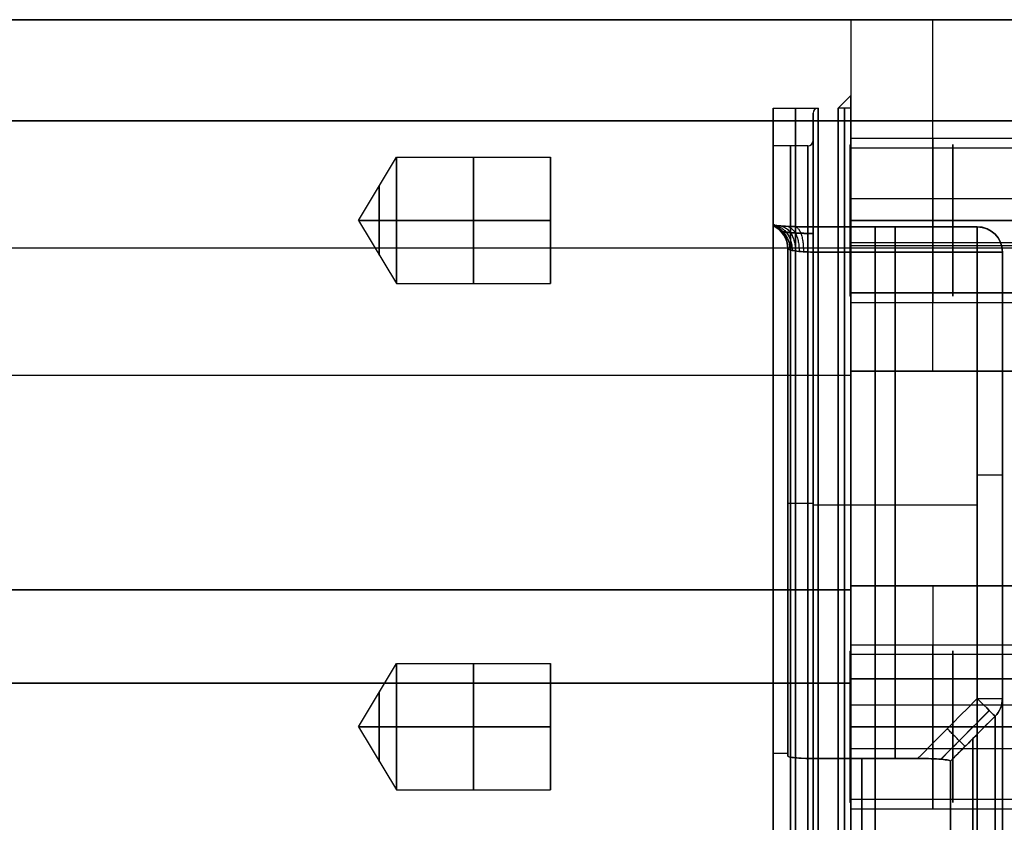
# Model space of a CAD drawing. Header units: millimetres. Extents: x -105 to 152, y -114 to 65.
# Tile 281 of 301: x 66 to 105, y 33 to 65. Entities that reach past the tile are written whole.
import ezdxf

# ---------------------------------------------------------------- set-up
doc = ezdxf.new("R2010")
doc.units = ezdxf.units.MM
doc.layers.add('Layer 01', color=7, linetype='Continuous', true_color=0x000000)

# ---------------------------------------------------------------- blocks, each defined once
blk = doc.blocks.new('Block 02')
at = {"layer": 'Layer 01'}
for p, q in [((113.576, 65), (-40.924, 65)), ((98.576, 64.451, 40.533), (98.576, 64.439, 40.533)), ((98.076, 61.5), (98.576, 62)), ((98.576, 61.5), (98.576, 62)), ((95.492, 61.5), (97.276, 61.5)), ((95.492, 60), (95.492, 61.5)), ((97.076, 60.2), (97.076, 61.3)), ((98.576, 61.5), (98.076, 61.5)), ((101.826, 51.081, 42.489), (101.826, 61, 42.489)), ((98.551, 60.053, 37), (98.576, 60.078, 37)), ((98.576, 60.303, 37), (105.076, 60.303, 37)), ((98.576, 60.303, 37), (98.576, 60.078, 37)), ((96.876, 60), (95.492, 60)), ((98.551, 59.923, 37.872), (106.676, 59.923, 37.872)), ((79.074, 57.053, 37), (80.576, 59.553, 37)), ((80.576, 59.553, 37), (86.676, 59.553, 37)), ((86.676, 54.661, 36.273), (86.676, 59.445, 37.727)), ((86.676, 56.326, 39.392), (86.676, 57.779, 34.608)), ((98.551, 57.924, 34.129), (106.676, 57.924, 34.129)), ((98.576, 57.434, 42.489), (98.576, 57.434, 42.511)), ((79.074, 57.053, 37), (80.576, 54.553, 37)), ((98.576, 57.053, 33.75), (98.576, 57.053, 33.975)), ((98.576, 57.053, 40.025), (98.576, 57.053, 40.25)), ((95.492, 35.797, 3.191), (95.492, 56.84, 3.191)), ((97.076, 56.798, 4.75), (103.576, 56.798, 4.75)), ((97.076, 56.798, -4.75), (103.576, 56.798, -4.75)), ((98.551, 56.181, 39.871), (106.676, 56.181, 39.871)), ((-26.924, 55.96, -42.489), (113.576, 55.96, -42.489)), ((-26.924, 55.96, 42.511), (98.576, 55.96, 42.511)), ((96.076, 56), (96.076, 35.939)), ((105.076, 56.04, 42.489), (98.576, 56.04, 42.489)), ((100.326, 35.742, -3.75), (100.326, 55.798, -3.75)), ((100.326, 55.798, 3.75), (100.326, 35.742, 3.75)), ((80.576, 54.553, 37), (86.676, 54.553, 37)), ((98.551, 54.182, 36.128), (106.676, 54.182, 36.128)), ((98.551, 54.053, 37), (98.576, 54.028, 37)), ((98.576, 54.028, 37), (98.576, 53.803, 37)), ((98.576, 53.803, 37), (105.076, 53.803, 37)), ((104.576, 28.863, -25.349), (104.576, 49.934, -25.349)), ((104.576, 28.863, 25.349), (104.576, 49.934, 25.349)), ((96.076, 45.95, 2.75), (96.076, 45.95, -2.75)), ((103.576, 45.77, -3.75), (97.076, 45.77, -3.75)), ((103.576, 45.77, 3.75), (97.076, 45.77, 3.75)), ((98.576, 44.905, -44.983), (98.576, 44.905, -45.149)), ((98.576, 44.299, 45.865), (98.576, 44.299, 45.68)), ((98.576, 42.419, -52.993), (98.576, 42.581, -52.993)), ((98.576, 42.419, 53.037), (98.576, 42.581, 53.037)), ((113.576, 42.581, 55.243), (98.576, 42.581, 55.243)), ((105.076, 42.581, -55.243), (98.576, 42.581, -55.243)), ((101.826, 42.581, -59.497), (101.826, 42.581, -50.989)), ((-29.924, 42.419, 55.249), (98.576, 42.419, 55.249)), ((-29.924, 42.419, -55.249), (98.576, 42.419, -55.249)), ((98.576, 40.25, -57.053), (105.076, 40.25, -57.053)), ((98.576, 40.25, -57.053), (98.576, 40.025, -57.053)), ((98.551, 40, -57.053), (98.576, 40.025, -57.053)), ((98.551, 39.871, -56.181), (106.676, 39.871, -56.181)), ((79.074, 37, -57.053), (80.576, 39.5, -57.053)), ((80.576, 39.5, -57.053), (86.676, 39.5, -57.053)), ((86.676, 39.392, -56.326), (86.676, 34.608, -57.779)), ((104.576, 39.486, -39.71), (104.576, 39.486, -4.75)), ((104.576, 39.486, 4.75), (104.576, 39.486, 39.71)), ((86.676, 36.273, -54.661), (86.676, 37.727, -59.445)), ((79.074, 37, -57.053), (80.576, 34.5, -57.053)), ((98.576, 37, -60.303), (98.576, 37, -60.078)), ((98.576, 37, -54.028), (98.576, 37, -53.803)), ((96.076, 35.939), (95.492, 35.939)), ((80.576, 34.5, -57.053), (86.676, 34.5, -57.053)), ((98.551, 34.129, -57.924), (106.676, 34.129, -57.924)), ((98.551, 34, -57.053), (98.576, 33.975, -57.053)), ((98.576, 33.975, -57.053), (98.576, 33.75, -57.053)), ((98.576, 33.75, -57.053), (105.076, 33.75, -57.053))]:
    blk.add_line(p, q, dxfattribs=at)
at = {"layer": 'Layer 01', "extrusion": (1, 2.16715e-13, 2.4869e-13)}
blk.add_arc((61, 38.489, 98.576), 4, 0.0001, 90, dxfattribs=at)
at = {"layer": 'Layer 01', "extrusion": (1, -3.55271e-14, 3.55271e-15)}
blk.add_arc((61, 38.511, 98.576), 4, 0, 90, dxfattribs=at)
at = {"layer": 'Layer 01', "extrusion": (-1, 0, 0)}
for centre, radius, start, end in [((-61, 38.489, -101.826), 4, 90, 180), ((-38.581, -59.497, -101.826), 4, 180, 265.5388), ((0, 0, -99.003), 35.939, 125.9894, 174.0106), ((0, 0, -99.003), 35.939, 185.9894, 234.0106)]:
    blk.add_arc(centre, radius, start, end, dxfattribs=at)
at = {"layer": 'Layer 01', "extrusion": (-1, 3.43217e-14, -1.94826e-15)}
blk.add_arc((0, 0, -98.576), 62, 90, 270, dxfattribs=at)
at = {"layer": 'Layer 01', "extrusion": (1, 0, 0)}
for centre, radius, start, end in [((0, 0, 95.492), 61.5, 270, 90), ((57.053, 37, 101.826), 3.25, 270, 90), ((57.053, 37, 102.614), 3, 196.8945, 16.8945), ((0, 0, 95.492), 60, 270, 90), ((57.053, 37, 102.614), 3, 16.8945, 196.8945), ((0, 0, 95.492), 56.91, 357.1852, 2.8148), ((57.053, 37, 101.826), 3.25, 90, 270), ((55.798, 4.75, 100.326), 1, 270, 4.8658), ((55.798, -4.75, 100.326), 1, 355.1342, 90), ((37, -57.053, 101.826), 3.25, 270, 90), ((37, -57.053, 102.614), 3, 286.8945, 106.8945), ((37, -57.053, 102.614), 3, 106.8945, 286.8945), ((37, -57.053, 101.826), 3.25, 90, 270), ((0, 0, 95.492), 35.939, 270, 90)]:
    blk.add_arc(centre, radius, start, end, dxfattribs=at)
at = {"layer": 'Layer 01', "extrusion": (1, -3.43217e-14, 2.25655e-15)}
blk.add_arc((0, 0, 96.384), 61.5, 270, 90, dxfattribs=at)
at = {"layer": 'Layer 01'}
for centre, radius, start, end in [((97.276, 61.3), 0.2, 90, 180), ((96.876, 60.2), 0.2, 270, 360), ((95.076, 56), 1, 360, 65.438), ((103.576, 55.798, 4.75), 1, 0, 90), ((103.576, 55.798, -4.75), 1, 0, 90)]:
    blk.add_arc(centre, radius, start, end, dxfattribs=at)
at = {"layer": 'Layer 01', "extrusion": (1, -3.09204e-29, -1.15912e-16)}
blk.add_arc((0, 0, 97.076), 61.3, 270, 90, dxfattribs=at)
at = {"layer": 'Layer 01', "extrusion": (-1, 3.09204e-29, 9.24197e-30)}
for centre, radius, start, end in [((0, 0, -97.076), 61.3, 90, 270), ((0, 0, -96.076), 56, 177.1852, 182.8148), ((0, 0, -104.576), 56, 184.8658, 235.1342), ((0, 0, -104.576), 56, 124.8658, 175.1342)]:
    blk.add_arc(centre, radius, start, end, dxfattribs=at)
at = {"layer": 'Layer 01', "extrusion": (-1, 3.43217e-14, -2.19517e-15)}
blk.add_arc((0, 0, -97.276), 61.5, 90, 270, dxfattribs=at)
at = {"layer": 'Layer 01', "extrusion": (1, -3.43217e-14, 1.9641e-15)}
blk.add_arc((0, 0, 98.076), 61.5, 270, 90, dxfattribs=at)
at = {"layer": 'Layer 01', "extrusion": (-1, 3.09204e-29, 0)}
for centre, radius in [((0, 0, -98.326), 61.5), ((0, 0, -96.184), 60)]:
    blk.add_arc(centre, radius, 90, 270, dxfattribs=at)
at = {"layer": 'Layer 01', "extrusion": (-1, 3.09859e-29, -1.15535e-16)}
blk.add_arc((0, 0, -98.576), 61.5, 90, 270, dxfattribs=at)
at = {"layer": 'Layer 01', "extrusion": (1, -3.09204e-29, -2.18629e-15)}
for centre in [(57.053, 37, 98.576), (37, -57.053, 98.576)]:
    blk.add_arc(centre, 3.25, 270, 90, dxfattribs=at)
at = {"layer": 'Layer 01', "extrusion": (1, -3.09204e-29, -1.1803e-16)}
blk.add_arc((0, 0, 97.076), 60.2, 270, 90, dxfattribs=at)
at = {"layer": 'Layer 01', "extrusion": (1, -3.45576e-14, -7.16565e-17)}
for start, end in [(270, 16.8945), (90, 196.8945)]:
    blk.add_arc((57.053, 37, 98.551), 3, start, end, dxfattribs=at)
at = {"layer": 'Layer 01', "extrusion": (-1, 3.43217e-14, -2.3489e-15)}
blk.add_arc((-57.053, 37, -98.576), 3.025, 90, 270, dxfattribs=at)
at = {"layer": 'Layer 01', "extrusion": (1, -3.55271e-14, 0)}
for centre, start, end in [((57.053, 37, 83.626), 270, 90), ((57.053, 37, 83.626), 90, 270), ((37, -57.053, 83.626), 270, 90), ((37, -57.053, 83.626), 90, 270)]:
    blk.add_arc(centre, 2.5, start, end, dxfattribs=at)
at = {"layer": 'Layer 01', "extrusion": (-1, 3.09204e-29, 1.01621e-44)}
blk.add_arc((0, 0, -96.876), 60, 90, 270, dxfattribs=at)
at = {"layer": 'Layer 01', "extrusion": (1, -3.51922e-14, 1.77114e-15)}
blk.add_arc((57.053, 37, 98.551), 3, 16.8945, 90, dxfattribs=at)
at = {"layer": 'Layer 01', "extrusion": (1, -3.43217e-14, 0)}
for centre in [(57.053, 37, 80.576), (37, -57.053, 80.576)]:
    blk.add_arc(centre, 2.5, 270, 90, dxfattribs=at)
at = {"layer": 'Layer 01', "extrusion": (-1, 6.12323e-16, 8.70164e-31)}
blk.add_arc((-57.053, 37, -86.676), 2.5, 90, 270, dxfattribs=at)
at = {"layer": 'Layer 01', "extrusion": (1, -3.43987e-14, 0)}
for centre, start, end in [((57.053, 37, 79.9), 270, 90), ((57.053, 37, 79.9), 90, 270), ((37, -57.053, 79.9), 270, 90), ((37, -57.053, 79.9), 90, 270)]:
    blk.add_arc(centre, 1.375, start, end, dxfattribs=at)
at = {"layer": 'Layer 01', "extrusion": (-1, 3.43217e-14, 0)}
for centre, radius, start, end in [((-57.053, 37, -80.576), 2.5, 270, 90), ((-37, -57.053, -98.576), 3.025, 90, 270), ((-37, -57.053, -80.576), 2.5, 270, 90), ((-37, -57.053, -98.576), 3.025, 270, 90)]:
    blk.add_arc(centre, radius, start, end, dxfattribs=at)
at = {"layer": 'Layer 01', "extrusion": (-1, 6.12323e-16, -8.70164e-31)}
blk.add_arc((-57.053, 37, -86.676), 2.5, 270, 90, dxfattribs=at)
at = {"layer": 'Layer 01', "extrusion": (1, -3.51922e-14, 5.95193e-15)}
blk.add_arc((57.053, 37, 98.551), 3, 196.8945, 270, dxfattribs=at)
at = {"layer": 'Layer 01', "extrusion": (1, -3.09204e-29, 2.18629e-15)}
for centre in [(57.053, 37, 98.576), (37, -57.053, 98.576)]:
    blk.add_arc(centre, 3.25, 90, 270, dxfattribs=at)
at = {"layer": 'Layer 01', "extrusion": (-1, 3.43217e-14, 2.3489e-15)}
blk.add_arc((-57.053, 37, -98.576), 3.025, 270, 90, dxfattribs=at)
at = {"layer": 'Layer 01', "extrusion": (1, -1.32662e-14, -1.22671e-14)}
blk.add_arc((0, 0, 95.492), 57, 4.0659, 55.9341, dxfattribs=at)
at = {"layer": 'Layer 01', "extrusion": (1, -1.72567e-14, 5.35531e-15)}
blk.add_arc((0, 0, 95.492), 57, 304.0659, 355.9341, dxfattribs=at)
at = {"layer": 'Layer 01', "extrusion": (-3.44379e-16, -0.049107, 0.998794)}
blk.add_arc((95.076, 56), 1, 0, 65.438, dxfattribs=at)
at = {"layer": 'Layer 01', "extrusion": (0, -0.049107, -0.998794)}
blk.add_arc((95.076, -56), 1, 294.562, 0, dxfattribs=at)
at = {"layer": 'Layer 01', "extrusion": (1, -2.62271e-30, 2.40893e-30)}
blk.add_arc((55.798, 4.75, 97.076), 1, 270, 4.8658, dxfattribs=at)
at = {"layer": 'Layer 01', "extrusion": (1, -2.76374e-31, -1.30997e-14)}
blk.add_arc((55.798, -4.75, 97.076), 1, 355.1342, 90, dxfattribs=at)
at = {"layer": 'Layer 01', "extrusion": (1, -3.09204e-29, 0)}
for start, end in [(4.8658, 55.1342), (304.8658, 355.1342)]:
    blk.add_arc((0, 0, 99.534), 57, start, end, dxfattribs=at)
at = {"layer": 'Layer 01', "extrusion": (1, -7.22025e-33, -6.63171e-33)}
blk.add_arc((55.798, -4.75, 103.576), 1, 355.1342, 90, dxfattribs=at)
at = {"layer": 'Layer 01', "extrusion": (-1, 2.22462e-31, -2.04329e-31)}
blk.add_arc((-55.798, 4.75, -103.576), 1, 175.1342, 270, dxfattribs=at)
at = {"layer": 'Layer 01', "extrusion": (-1, -8.58333e-30, -4.95559e-30)}
blk.add_arc((0, 0, -103.576), 57, 124.8658, 175.1342, dxfattribs=at)
at = {"layer": 'Layer 01', "extrusion": (-1, 2.55355e-29, -1.47429e-29)}
blk.add_arc((0, 0, -103.576), 57, 184.8658, 235.1342, dxfattribs=at)
at = {"layer": 'Layer 01', "extrusion": (5.55112e-16, -0.084821, -0.996396)}
blk.add_arc((103.576, -56), 1, 270, 0, dxfattribs=at)
at = {"layer": 'Layer 01', "extrusion": (-3.20407e-16, -0.084821, 0.996396)}
blk.add_arc((103.576, 56), 1, 360, 90, dxfattribs=at)
at = {"layer": 'Layer 01', "extrusion": (-1, 1.56295e-28, 0)}
blk.add_arc((0, 0, -96.076), 56, 177.1852, 182.8148, dxfattribs=at)
at = {"layer": 'Layer 01', "extrusion": (0, -1, 0)}
for centre, start, end in [((103.576, 4.75, -55.798), 270, 0), ((103.576, -4.75, -46.959), 0, 90), ((97.076, 2.75, -45.837), 90, 180)]:
    blk.add_arc(centre, 1, start, end, dxfattribs=at)
at = {"layer": 'Layer 01', "extrusion": (0, -1, 7.10543e-15)}
blk.add_arc((103.576, -4.75, -55.798), 1, 0, 90, dxfattribs=at)
at = {"layer": 'Layer 01', "extrusion": (-1, 1.54196e-29, -8.9025e-30)}
blk.add_arc((0, 0, -104.576), 56, 184.8658, 235.1342, dxfattribs=at)
at = {"layer": 'Layer 01', "extrusion": (-1, 1.67332e-29, 9.6609e-30)}
blk.add_arc((0, 0, -104.576), 56, 124.8658, 175.1342, dxfattribs=at)
at = {"layer": 'Layer 01', "extrusion": (-1, 8.19214e-14, -1.67188e-15)}
blk.add_arc((-51.081, -50.989, -98.576), 8.5, 360, 90, dxfattribs=at)
at = {"layer": 'Layer 01', "extrusion": (1, -5.72714e-14, -1.44587e-13)}
blk.add_arc((51.081, 50.989, 98.576), 8.5, 261.8046, 270, dxfattribs=at)
at = {"layer": 'Layer 01', "extrusion": (1, -3.17654e-14, 1.67187e-15)}
blk.add_arc((50.919, -50.989, 98.576), 8.5, 90, 180, dxfattribs=at)
at = {"layer": 'Layer 01', "extrusion": (-1, 7.36771e-14, 5.33509e-13)}
blk.add_arc((-50.919, 51.011, -98.576), 8.5, 270, 277.0998, dxfattribs=at)
at = {"layer": 'Layer 01', "extrusion": (-1, 6.62936e-14, -5.40506e-23)}
blk.add_arc((-51.081, 50.989, -98.576), 8.5, 278.1954, 0, dxfattribs=at)
at = {"layer": 'Layer 01', "extrusion": (1, -3.4133e-14, 3.55025e-15)}
blk.add_arc((50.919, 51.011, 98.576), 8.5, 180, 262.9002, dxfattribs=at)
at = {"layer": 'Layer 01', "extrusion": (0, 1, 0)}
for centre, start, end in [((-103.576, 4.75, 46.959), 180, 270), ((-97.076, -2.75, 45.837), 270, 0)]:
    blk.add_arc(centre, 1, start, end, dxfattribs=at)
at = {"layer": 'Layer 01', "extrusion": (1, -3.85236e-15, 1.12489e-23)}
blk.add_arc((38.581, -59.497, 98.576), 4, 274.4612, 360, dxfattribs=at)
at = {"layer": 'Layer 01', "extrusion": (1, -2.9965e-16, -3.84069e-15)}
blk.add_arc((38.581, 59.497, 98.576), 4, 360, 85.5388, dxfattribs=at)
at = {"layer": 'Layer 01', "extrusion": (-1, 3.55318e-14, -2.75583e-15)}
blk.add_arc((-38.419, 59.51, -98.576), 4, 94.4425, 180, dxfattribs=at)
at = {"layer": 'Layer 01', "extrusion": (-1, 2.87578e-14, -5.22969e-15)}
blk.add_arc((-38.419, -59.51, -98.576), 4, 180, 265.5575, dxfattribs=at)
at = {"layer": 'Layer 01', "extrusion": (1, -3.43593e-14, 2.15944e-15)}
blk.add_arc((37, -57.053, 98.551), 3, 286.8945, 90, dxfattribs=at)
at = {"layer": 'Layer 01', "extrusion": (-1, -2.98877e-29, -6.37095e-43)}
blk.add_arc((-37, -57.053, -86.676), 2.5, 90, 270, dxfattribs=at)
at = {"layer": 'Layer 01', "extrusion": (1, 1.04791e-09, -1.34314e-08)}
blk.add_arc((-3.638, 481.637, 98.576), 546.779, 274.44408, 274.46115, dxfattribs=at)
at = {"layer": 'Layer 01', "extrusion": (1, 8.12435e-11, 1.03908e-09)}
blk.add_arc((1.055, -421.474, 98.576), 486.433, 85.53884, 85.55802, dxfattribs=at)
at = {"layer": 'Layer 01', "extrusion": (-1, -1.14214e-13, 2.26189e-12)}
blk.add_arc((-0.003, 434.96, -98.576), 499.96, 265.5575, 266.39327, dxfattribs=at)
at = {"layer": 'Layer 01', "extrusion": (1, -2.04392e-15, -2.05751e-13)}
blk.add_arc((37, -57.053, 98.551), 3, 270, 286.8945, dxfattribs=at)
at = {"layer": 'Layer 01', "extrusion": (0.704378, 0.709825, -1.11319e-14)}
blk.add_arc((-46.67, 4.75, 100.015), 1, 185.0161, 270, dxfattribs=at)
at = {"layer": 'Layer 01', "extrusion": (7.56189e-15, -1, -4.71124e-16)}
blk.add_arc((103.576, 4.75, -38.119), 1, 270, 356.4349, dxfattribs=at)
at = {"layer": 'Layer 01', "extrusion": (-7.5626e-15, 1, -4.71883e-16)}
blk.add_arc((-103.576, -4.75, 38.119), 1, 90, 176.4349, dxfattribs=at)
at = {"layer": 'Layer 01', "extrusion": (-0.704378, -0.709825, -1.11927e-14)}
blk.add_arc((46.67, -4.75, -100.015), 1, 5.0161, 90, dxfattribs=at)
at = {"layer": 'Layer 01', "extrusion": (0.704378, 0.709825, 2.3731e-15)}
blk.add_arc((-46.67, -4.75, 100.015), 1, 90, 174.9839, dxfattribs=at)
at = {"layer": 'Layer 01', "extrusion": (0.062064, -0.061587, -0.99617)}
blk.add_arc((100.015, 46.076, 8.812), 1, 45.3306, 90, dxfattribs=at)
blk.add_arc((100.015, 46.076, 8.812), 1, 45.3306, 90, dxfattribs=at)
at = {"layer": 'Layer 01', "extrusion": (-0.062064, 0.061587, -0.99617)}
blk.add_arc((-100.015, -46.076, -8.812), 1, 225.3306, 270, dxfattribs=at)
blk.add_arc((-100.015, -46.076, -8.812), 1, 225.3306, 270, dxfattribs=at)
at = {"layer": 'Layer 01', "extrusion": (0, -0.123652, 0.992326)}
blk.add_arc((103.576, 38.414), 1, 315, 0, dxfattribs=at)
at = {"layer": 'Layer 01', "extrusion": (-6.58606e-15, 0.123652, 0.992326)}
blk.add_arc((-103.576, -38.414), 1, 135, 180, dxfattribs=at)
at = {"layer": 'Layer 01', "extrusion": (-3.6656e-12, 1, 2.28346e-13)}
blk.add_arc((-103.576, 4.75, 38.119), 1, 180, 183.5651, dxfattribs=at)
at = {"layer": 'Layer 01', "extrusion": (-5.92893e-15, -1, -1.84514e-16)}
blk.add_arc((103.576, -4.75, -38.119), 1, 0, 3.5651, dxfattribs=at)
at = {"layer": 'Layer 01', "extrusion": (1, 4.03463e-30, 2.32939e-30)}
blk.add_arc((0, 0, 104.576), 38.414, 7.1029, 52.8971, dxfattribs=at)
at = {"layer": 'Layer 01', "extrusion": (1, 2.28119e-29, -1.31705e-29)}
blk.add_arc((0, 0, 104.576), 38.414, 307.1029, 352.8971, dxfattribs=at)
at = {"layer": 'Layer 01', "extrusion": (-1, -5.18158e-15, 4.11008e-15)}
blk.add_arc((0, 0, -104.283), 37.707, 187.1029, 232.8971, dxfattribs=at)
at = {"layer": 'Layer 01', "extrusion": (-1, -1.23524e-15, -1.53921e-16)}
blk.add_arc((0, 0, -104.283), 37.707, 127.1029, 172.8971, dxfattribs=at)
at = {"layer": 'Layer 01', "extrusion": (-1, -3.78279e-30, -8.06351e-44)}
blk.add_arc((-37, -57.053, -86.676), 2.5, 270, 90, dxfattribs=at)
at = {"layer": 'Layer 01', "extrusion": (1, -3.49869e-14, 4.48695e-15)}
blk.add_arc((37, -57.053, 98.551), 3, 106.8945, 270, dxfattribs=at)
at = {"layer": 'Layer 01', "extrusion": (1, -3.50024e-15, -1.95945e-13)}
blk.add_arc((37, -57.053, 98.551), 3, 90, 106.8945, dxfattribs=at)
at = {"layer": 'Layer 01', "extrusion": (1, -3.09204e-29, -9.24197e-30)}
for start, end in [(307.2712, 352.7288), (7.2712, 52.7288)]:
    blk.add_arc((0, 0, 103.399), 36.823, start, end, dxfattribs=at)
at = {"layer": 'Layer 01', "extrusion": (-1, 3.36675e-14, -2.58379e-15)}
blk.add_arc((0, 0, -96.076), 35.939, 175.6115, 184.3885, dxfattribs=at)
at = {"layer": 'Layer 01', "extrusion": (-1, -1.28745e-12, -1.68299e-13)}
blk.add_arc((0, 0, -102.515), 35.939, 127.4476, 172.5524, dxfattribs=at)
at = {"layer": 'Layer 01', "extrusion": (-1, -7.89478e-13, 1.03082e-12)}
blk.add_arc((0, 0, -102.515), 35.939, 187.4476, 232.5524, dxfattribs=at)
at = {"layer": 'Layer 01'}
for points, degree in [([(-26.924, 65, -38.489), (43.326, 65, -38.489), (113.576, 65, -38.489)], 2), ([(98.576, 65, 38.511), (35.826, 65, 38.511), (-26.924, 65, 38.511)], 2), ([(105.076, 65, 38.489), (101.826, 65, 38.489), (98.576, 65, 38.489)], 2), ([(98.576, 65, 38.489), (98.576, 65, 38.5), (98.576, 65, 38.511)], 2), ([(113.576, 61, -42.489), (43.326, 61, -42.489), (-26.924, 61, -42.489)], 2), ([(-26.924, 61, 42.511), (35.826, 61, 42.511), (98.576, 61, 42.511)], 2), ([(98.576, 61, 42.489), (101.826, 61, 42.489), (105.076, 61, 42.489)], 2), ([(98.576, 51.081, 42.489), (98.576, 56.04, 42.489), (98.576, 61, 42.489)], 2), ([(98.576, 61, 42.511), (98.576, 55.96, 42.511), (98.576, 50.919, 42.511)], 2), ([(98.551, 59.923, 37.872), (102.614, 59.923, 37.872), (106.676, 59.923, 37.872)], 2), ([(79.074, 57.053, 37), (79.825, 57.053, 38.25), (80.576, 57.053, 39.5)], 2), ([(80.576, 57.053, 34.5), (79.825, 57.053, 35.75), (79.074, 57.053, 37)], 2), ([(86.676, 57.053, 34.5), (83.626, 57.053, 34.5), (80.576, 57.053, 34.5)], 2), ([(80.576, 57.053, 39.5), (83.626, 57.053, 39.5), (86.676, 57.053, 39.5)], 2), ([(98.576, 57.053, 33.975), (98.564, 57.053, 33.988), (98.551, 57.053, 34)], 2), ([(98.551, 57.053, 40), (98.564, 57.053, 40.013), (98.576, 57.053, 40.025)], 2), ([(105.076, 57.053, 40.25), (101.826, 57.053, 40.25), (98.576, 57.053, 40.25)], 2), ([(98.576, 57.053, 33.75), (101.826, 57.053, 33.75), (105.076, 57.053, 33.75)], 2), ([(103.576, 56.795, 4.835), (100.326, 56.795, 4.835), (97.076, 56.795, 4.835)], 2), ([(97.076, 56.795, -4.835), (100.326, 56.795, -4.835), (103.576, 56.795, -4.835)], 2), ([(96.076, 55.932, -2.75), (96.076, 45.883, -2.75), (96.076, 35.833, -2.75)], 2), ([(96.076, 35.833, 2.75), (96.076, 45.883, 2.75), (96.076, 55.932, 2.75)], 2), ([(97.076, 55.798, -3.75), (97.076, 45.77, -3.75), (97.076, 35.742, -3.75)], 2), ([(103.576, 55.798, -3.75), (100.326, 55.798, -3.75), (97.076, 55.798, -3.75)], 2), ([(97.076, 55.798, 3.75), (100.326, 55.798, 3.75), (103.576, 55.798, 3.75)], 2), ([(97.076, 35.742, 3.75), (97.076, 45.77, 3.75), (97.076, 55.798, 3.75)], 2), ([(103.576, 38.119, -3.75), (103.576, 46.959, -3.75), (103.576, 55.798, -3.75)], 2), ([(103.576, 55.798, 3.75), (103.576, 46.959, 3.75), (103.576, 38.119, 3.75)], 2), ([(104.576, 38.119, -4.75), (104.576, 46.959, -4.75), (104.576, 55.798, -4.75)], 2), ([(104.576, 55.798, 4.75), (104.576, 46.959, 4.75), (104.576, 38.119, 4.75)], 2), ([(106.676, 54.182, 36.128), (102.614, 54.182, 36.128), (98.551, 54.182, 36.128)], 2), ([(98.576, 51.081, -42.489), (98.576, 51, -42.489), (98.576, 50.919, -42.489)], 2), ([(98.576, 51.081, 42.489), (101.826, 51.081, 42.489), (105.076, 51.081, 42.489)], 2), ([(113.576, 51.081, -42.489), (106.076, 51.081, -42.489), (98.576, 51.081, -42.489)], 2), ([(-26.924, 50.919, 42.511), (35.826, 50.919, 42.511), (98.576, 50.919, 42.511)], 2), ([(-26.924, 50.919, -42.489), (35.826, 50.919, -42.489), (98.576, 50.919, -42.489)], 2), ([(98.576, 42.581, -59.497), (98.576, 42.581, -55.243), (98.576, 42.581, -50.989)], 2), ([(98.576, 42.581, 50.989), (98.576, 42.581, 55.243), (98.576, 42.581, 59.497)], 2), ([(98.576, 42.581, -50.989), (101.826, 42.581, -50.989), (105.076, 42.581, -50.989)], 2), ([(113.576, 42.581, 59.497), (106.076, 42.581, 59.497), (98.576, 42.581, 59.497)], 2), ([(113.576, 42.581, 50.989), (106.076, 42.581, 50.989), (98.576, 42.581, 50.989)], 2), ([(98.576, 42.581, -59.497), (101.826, 42.581, -59.497), (105.076, 42.581, -59.497)], 2), ([(98.576, 42.419, 59.51), (34.326, 42.419, 59.51), (-29.924, 42.419, 59.51)], 2), ([(-29.924, 42.419, -59.51), (34.326, 42.419, -59.51), (98.576, 42.419, -59.51)], 2), ([(-26.924, 42.419, 51.011), (35.826, 42.419, 51.011), (98.576, 42.419, 51.011)], 2), ([(-26.924, 42.419, -50.989), (35.826, 42.419, -50.989), (98.576, 42.419, -50.989)], 2), ([(98.576, 42.419, -50.989), (98.576, 42.419, -55.249), (98.576, 42.419, -59.51)], 2), ([(98.576, 42.419, 59.51), (98.576, 42.419, 55.26), (98.576, 42.419, 51.011)], 2), ([(-29.924, 38.729, -63.498), (34.326, 38.729, -63.498), (98.576, 38.729, -63.498)], 2), ([(98.576, 38.729, 63.498), (35.826, 38.729, 63.498), (-26.924, 38.729, 63.498)], 2), ([(113.576, 38.892, 63.485), (106.076, 38.892, 63.485), (98.576, 38.892, 63.485)], 2), ([(98.576, 38.892, -63.485), (101.826, 38.892, -63.485), (105.076, 38.892, -63.485)], 2), ([(98.551, 37.872, -59.923), (102.614, 37.872, -59.923), (106.676, 37.872, -59.923)], 2), ([(101.219, 35.742, -3.75), (102.004, 36.535, -3.75), (102.79, 37.327, -3.75), (103.576, 38.119, -3.75)], 3), ([(101.219, 35.742, 3.75), (102.004, 36.535, 3.75), (102.79, 37.327, 3.75), (103.576, 38.119, 3.75)], 3), ([(102.515, 35.635, -4.658), (103.104, 36.23, -4.66), (103.694, 36.824, -4.661), (104.283, 37.418, -4.663)], 3), ([(79.074, 37, -57.053), (79.825, 37, -55.803), (80.576, 37, -54.553)], 2), ([(80.576, 37, -59.553), (79.825, 37, -58.303), (79.074, 37, -57.053)], 2), ([(86.676, 37, -59.553), (83.626, 37, -59.553), (80.576, 37, -59.553)], 2), ([(80.576, 37, -54.553), (83.626, 37, -54.553), (86.676, 37, -54.553)], 2), ([(98.576, 37, -60.078), (98.564, 37, -60.065), (98.551, 37, -60.053)], 2), ([(98.551, 37, -54.053), (98.564, 37, -54.04), (98.576, 37, -54.028)], 2), ([(105.076, 37, -53.803), (101.826, 37, -53.803), (98.576, 37, -53.803)], 2), ([(98.576, 37, -60.303), (101.826, 37, -60.303), (105.076, 37, -60.303)], 2), ([(106.676, 36.128, -54.182), (102.614, 36.128, -54.182), (98.551, 36.128, -54.182)], 2), ([(101.219, 35.742, 3.75), (99.147, 35.742, 3.75), (97.076, 35.742, 3.75)], 2), ([(97.076, 35.742, -3.75), (99.147, 35.742, -3.75), (101.219, 35.742, -3.75)], 2)]:
    blk.add_open_spline(points, degree=degree, dxfattribs=at)
for points, knots in [([(95.492, 56.857, -4.042), (95.492, 56.871, -3.833), (95.492, 56.861, -3.626), (95.492, 56.84, -3.21), (95.492, 56.831, -3.003), (95.492, 56.841, -2.795)], [0, 0, 0, 0, 0.62432, 0.62432, 1.248641, 1.248641, 1.248641, 1.248641]), ([(95.492, 56.841, 2.795), (95.492, 56.831, 3.003), (95.492, 56.84, 3.21), (95.492, 56.861, 3.626), (95.492, 56.871, 3.833), (95.492, 56.857, 4.042)], [0, 0, 0, 0, 0.62432, 0.62432, 1.248641, 1.248641, 1.248641, 1.248641]), ([(95.492, 56.857, -4.042), (95.676, 56.839, -4.285), (95.917, 56.823, -4.487), (96.326, 56.807, -4.693), (96.473, 56.802, -4.746), (96.77, 56.796, -4.817), (96.921, 56.795, -4.835), (97.076, 56.795, -4.835)], [-1.847718, -1.847718, -1.847718, -1.847718, -0.923859, -0.923859, -0.461929, -0.461929, 0, 0, 0, 0]), ([(97.076, 56.795, 4.835), (96.767, 56.795, 4.835), (96.462, 56.801, 4.761), (96.054, 56.818, 4.556), (95.924, 56.825, 4.47), (95.69, 56.84, 4.275), (95.584, 56.848, 4.164), (95.492, 56.857, 4.042)], [0, 0, 0, 0, 0.924027, 0.924027, 1.38604, 1.38604, 1.848054, 1.848054, 1.848054, 1.848054]), ([(97.076, 55.798, 3.75), (96.811, 55.798, 3.75), (96.551, 55.818, 3.64), (96.276, 55.859, 3.364), (96.202, 55.874, 3.253), (96.102, 55.905, 3.011), (96.076, 55.919, 2.882), (96.076, 55.932, 2.75)], [0, 0, 0, 0, 0.801403, 0.801403, 1.202104, 1.202104, 1.602805, 1.602805, 1.602805, 1.602805]), ([(96.076, 55.932, -2.75), (96.076, 55.906, -3.014), (96.184, 55.873, -3.272), (96.46, 55.831, -3.548), (96.571, 55.819, -3.623), (96.813, 55.803, -3.724), (96.943, 55.798, -3.75), (97.076, 55.798, -3.75)], [0, 0, 0, 0, 0.801177, 0.801177, 1.201766, 1.201766, 1.602355, 1.602355, 1.602355, 1.602355]), ([(104.283, 37.418, 4.663), (103.813, 36.945, 4.661), (103.344, 36.471, 4.66), (102.874, 35.998, 4.659), (102.754, 35.877, 4.659), (102.635, 35.756, 4.659), (102.515, 35.635, 4.658)], [0, 0, 0, 0, 2, 2, 2, 2.510781, 2.510781, 2.510781, 2.510781]), ([(97.076, 35.742, 3.75), (96.811, 35.742, 3.75), (96.552, 35.754, 3.641), (96.276, 35.781, 3.364), (96.202, 35.791, 3.253), (96.102, 35.812, 3.011), (96.076, 35.823, 2.882), (96.076, 35.833, 2.75)], [0, 0, 0, 0, 0.799529, 0.799529, 1.199293, 1.199293, 1.599058, 1.599058, 1.599058, 1.599058]), ([(96.076, 35.833, -2.75), (96.076, 35.823, -2.88), (96.102, 35.812, -3.012), (96.202, 35.791, -3.252), (96.276, 35.781, -3.364), (96.46, 35.763, -3.549), (96.571, 35.756, -3.623), (96.814, 35.745, -3.724), (96.944, 35.742, -3.75), (97.076, 35.742, -3.75)], [0, 0, 0, 0, 0.39599, 0.39599, 0.79198, 0.79198, 1.18797, 1.18797, 1.583961, 1.583961, 1.583961, 1.583961]), ([(102.515, 35.635, 4.658), (102.515, 35.655, 4.511), (102.465, 35.672, 4.369), (102.299, 35.701, 4.13), (102.185, 35.712, 4.033), (101.932, 35.728, 3.885), (101.796, 35.734, 3.834), (101.51, 35.741, 3.766), (101.365, 35.742, 3.75), (101.219, 35.742, 3.75)], [0, 0, 0, 0, 0.441948, 0.441948, 0.883896, 0.883896, 1.325844, 1.325844, 1.767791, 1.767791, 1.767791, 1.767791]), ([(101.219, 35.742, -3.75), (101.365, 35.742, -3.75), (101.51, 35.741, -3.766), (101.795, 35.734, -3.834), (101.932, 35.728, -3.886), (102.184, 35.712, -4.033), (102.299, 35.701, -4.13), (102.465, 35.672, -4.369), (102.515, 35.655, -4.511), (102.515, 35.635, -4.658)], [0, 0, 0, 0, 0.441944, 0.441944, 0.883888, 0.883888, 1.325832, 1.325832, 1.767775, 1.767775, 1.767775, 1.767775])]:
    blk.add_open_spline(points, degree=3, knots=knots, dxfattribs=at)
for points, weights, degree in [([(95.492, 56.864, 3.876), (96.274, 56.81, 3.35), (96.244, 55.867, 3.305)], [0.962818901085, 0.713324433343, 1.00000011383], 2), ([(95.492, 56.853, 3.467), (96.169, 56.653, 3.174), (96.152, 55.89, 3.133)], [0.906630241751, 0.756304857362, 1.00000009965], 2), ([(95.492, 56.853, -3.466), (96.169, 56.653, -3.173), (96.152, 55.889, -3.132)], [0.906537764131, 0.756375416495, 1.00006163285], 2), ([(95.661, 56.842, -4.237), (96.408, 56.897, -3.496), (96.368, 55.845, -3.457)], [0.999908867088, 0.688330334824, 0.999999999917], 2), ([(95.662, 56.842, 4.239), (96.408, 56.898, 3.496), (96.369, 55.845, 3.457)], [1.00000232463, 0.68826502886, 0.999999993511], 2), ([(95.965, 56.823, -4.491), (96.559, 56.892, -3.607), (96.52, 55.826, -3.581)], [0.999907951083, 0.683602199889, 0.99999470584], 2), ([(96.309, 56.808, -4.679), (96.724, 56.889, -3.687), (96.693, 55.811, -3.674)], [0.999975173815, 0.679783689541, 1.0000000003], 2), ([(96.31, 56.808, 4.68), (96.725, 56.889, 3.687), (96.693, 55.811, 3.674)], [0.999982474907, 0.679827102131, 0.999888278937], 2), ([(104.056, 37.644, 4.013), (103.417, 37.001, 4.012), (102.778, 36.358, 4.012), (102.139, 35.714, 4.011)], [0.868686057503, 0.868932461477, 0.869190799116, 0.869463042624], 3), ([(102.139, 35.714, -4.011), (102.778, 36.358, -4.012), (103.417, 37.001, -4.012), (104.056, 37.644, -4.013)], [0.869463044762, 0.869190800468, 0.868932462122, 0.868686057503], 3), ([(103.097, 36.223, 4.66), (103.039, 36.281, 3.75), (102.39, 36.924, 3.75)], [0.999999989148, 0.738315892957, 0.999999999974], 2), ([(103.097, 36.223, -4.66), (103.039, 36.281, -3.75), (102.39, 36.924, -3.75)], [0.999999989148, 0.738315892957, 0.999999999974], 2)]:
    blk.add_rational_spline(points, weights, degree=degree, dxfattribs=at)
for points, weights, knots in [([(95.783, 56.639, 2.785), (95.785, 56.628, 2.958), (95.822, 56.616, 3.129), (95.923, 56.598, 3.365), (95.964, 56.592, 3.44), (96.06, 56.58, 3.58), (96.116, 56.575, 3.646), (96.296, 56.559, 3.822), (96.439, 56.55, 3.916), (96.745, 56.538, 4.041), (96.912, 56.535, 4.074), (97.076, 56.535, 4.074)], [0.853553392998, 0.852423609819, 0.850935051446, 0.848450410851, 0.847591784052, 0.845852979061, 0.844967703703, 0.842463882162, 0.840937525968, 0.838824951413, 0.838214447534, 0.838226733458], [0, 0, 0, 0, 0.797394, 0.797394, 1.19609, 1.19609, 1.594787, 1.594787, 2.392181, 2.392181, 3.189574, 3.189574, 3.189574, 3.189574]), ([(97.076, 56.535, -4.074), (96.911, 56.535, -4.074), (96.746, 56.538, -4.041), (96.514, 56.547, -3.947), (96.441, 56.551, -3.908), (96.301, 56.559, -3.816), (96.235, 56.564, -3.763), (96.055, 56.58, -3.586), (95.957, 56.592, -3.443), (95.822, 56.616, -3.13), (95.785, 56.628, -2.956), (95.783, 56.639, -2.785)], [0.838226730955, 0.838217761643, 0.838821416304, 0.840417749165, 0.841055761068, 0.842497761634, 0.843307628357, 0.845811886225, 0.847640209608, 0.85093074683, 0.852435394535, 0.853553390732], [0, 0, 0, 0, 0.79737, 0.79737, 1.196055, 1.196055, 1.59474, 1.59474, 2.39211, 2.39211, 3.189479, 3.189479, 3.189479, 3.189479])]:
    blk.add_rational_spline(points, weights, degree=3, knots=knots, dxfattribs=at)

msp = doc.modelspace()

# ---------------------------------------------------------------- block references
at = {"layer": 'Layer 01'}
msp.add_blockref('Block 02', (0, 0), dxfattribs=at)

doc.saveas('drawing.dxf')
